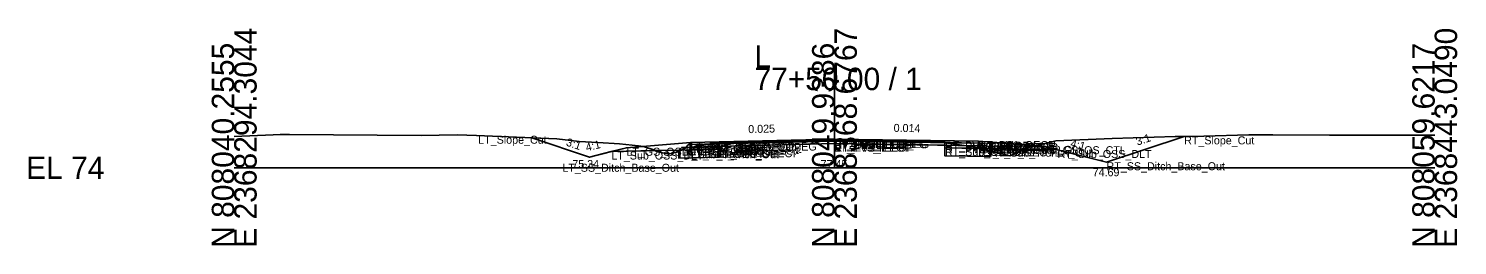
# Model space of a CAD drawing. Extents: x -26 to 8153, y -10 to 9520.
# Drawn here: x 6974.3 to 7152.8, y 7990.3 to 8017.4 of the extents above; entities that cross this region are included whole.
import ezdxf

# ---------------------------------------------------------------- set-up
doc = ezdxf.new("R2010")
doc.units = 0
for name, color, linetype in [('Exist CMT Pavement', 7, 'Continuous'), ('Exist Cross Section Cell', 7, 'Continuous'), ('Exist XS Center Line Elevation Label', 7, 'Continuous'), ('Exist XS Ground Line', 7, 'Continuous'), ('Prop CMT Pvmt Course 1', 7, 'Continuous'), ('Prop CMT Pvmt Course 1 Wedge', 7, 'Continuous'), ('Prop CMT Pvmt Course 2', 7, 'Continuous'), ('Prop CMT Pvmt Course 2 Wedge', 7, 'Continuous'), ('Prop CMT Pvmt Course 3', 7, 'Continuous'), ('Prop CMT Pvmt Course 3 Wedge', 7, 'Continuous'), ('Prop CMT Pvmt Surface', 7, 'Continuous'), ('Prop CMT Pvmt Surface Shoulder', 7, 'Continuous'), ('Prop CMT Pvmt Wedge Surface 1', 7, 'Continuous'), ('Prop CMT Pvmt Wedge Surface 2', 7, 'Continuous'), ('Prop CMT Pvmt Wedge Surface 3', 7, 'Continuous'), ('Prop CMT Shallow Undercut', 7, 'Continuous'), ('Prop CMT Shallow Undercut Boundary', 7, 'Continuous'), ('Prop CMT Shld Paved Course 1', 7, 'Continuous'), ('Prop CMT Shld Paved Course 2', 7, 'Continuous'), ('Prop CMT Shld Paved Course 3', 7, 'Continuous'), ('Prop CMT Slope Grass', 7, 'Continuous'), ('Prop CMT Subgrade Earthwork', 7, 'Continuous'), ('Prop XS Ditch Standard Text', 7, 'Continuous'), ('Prop XS Earthwork Shape', 7, 'Continuous'), ('Prop XS SE Text', 7, 'Continuous'), ('Prop XS Side Slope Text', 7, 'Continuous'), ('Prop XS Subgrade Earthwork', 7, 'Continuous'), ('Scratch_Level_2', 7, 'Continuous'), ('Scratch_Level_6', 7, 'Continuous')]:
    doc.layers.add(name, color=color, linetype=linetype)

msp = doc.modelspace()

# ---------------------------------------------------------------- linework, layer by layer
at = {"layer": 'Exist CMT Pavement'}
for p, q in [((7060.51, 8003.15), (7074.23, 8003.43)), ((7074.23, 8003.43), (7075, 8003.45)), ((7075, 8003.45), (7075.38, 8003.46)), ((7075.38, 8003.46), (7087.96, 8003.16)), ((7087.96, 8003.16), (7088.81, 8003.12))]:
    msp.add_line(p, q, dxfattribs=at)
at = {"layer": 'Exist Cross Section Cell'}
for p, q in [((7075, 8000), (7075, 8012.49)), ((7000, 8000), (7075, 8000)), ((7075, 8000), (7150, 8000))]:
    msp.add_line(p, q, dxfattribs=at)
at = {"layer": 'Exist XS Ground Line'}
for p, q in [((7000, 8003.89), (7004.85, 8004.13)), ((7004.85, 8004.13), (7005.74, 8004.16)), ((7005.74, 8004.16), (7006.9, 8004.14)), ((7006.9, 8004.14), (7023.37, 8004.03)), ((7023.37, 8004.03), (7027.85, 8004.12)), ((7027.85, 8004.12), (7030.28, 8004.01)), ((7030.28, 8004.01), (7040.33, 8003.61)), ((7102.68, 8003.37), (7109.69, 8003.64)), ((7109.69, 8003.64), (7117.56, 8003.9)), ((7117.56, 8003.9), (7121.14, 8003.96)), ((7121.14, 8003.96), (7126.76, 8004.11)), ((7126.76, 8004.11), (7129.78, 8004.1)), ((7129.78, 8004.1), (7136.84, 8004.09)), ((7136.84, 8004.09), (7138.7, 8004.08)), ((7138.7, 8004.08), (7146.93, 8004.07)), ((7146.93, 8004.07), (7147.63, 8004.08)), ((7147.63, 8004.08), (7150, 8004.07)), ((7040.33, 8003.61), (7043.09, 8003.27)), ((7043.09, 8003.27), (7045.43, 8003.16)), ((7045.43, 8003.16), (7048.14, 8002.97)), ((7048.14, 8002.97), (7050.51, 8002.74)), ((7050.51, 8002.74), (7051.14, 8002.66)), ((7051.14, 8002.66), (7053.47, 8001.88)), ((7053.47, 8001.88), (7054.34, 8001.73)), ((7054.34, 8001.73), (7055.32, 8001.94)), ((7055.32, 8001.94), (7056.5, 8002.51)), ((7056.5, 8002.51), (7056.85, 8002.55)), ((7056.85, 8002.55), (7058.02, 8002.71)), ((7058.02, 8002.71), (7060.51, 8003.15)), ((7060.51, 8003.15), (7074.23, 8003.43)), ((7074.23, 8003.43), (7075, 8003.45)), ((7075, 8003.45), (7075.38, 8003.46)), ((7075.38, 8003.46), (7087.96, 8003.16)), ((7087.96, 8003.16), (7088.81, 8003.12)), ((7088.81, 8003.12), (7089.14, 8003.09)), ((7089.14, 8003.09), (7089.5, 8003.03)), ((7089.5, 8003.03), (7092.32, 8002.6)), ((7092.32, 8002.6), (7093.97, 8002.21)), ((7093.97, 8002.21), (7096.93, 8001.48)), ((7097.46, 8001.72), (7099.05, 8002.48)), ((7099.05, 8002.48), (7100.75, 8002.89)), ((7100.75, 8002.89), (7102.68, 8003.37)), ((7096.93, 8001.48), (7097.46, 8001.72))]:
    msp.add_line(p, q, dxfattribs=at)
at = {"layer": 'Prop CMT Pvmt Course 1'}
for points in [[(7075, 8003.59), (7057, 8003.14)], [(7057, 8003.14), (7057, 8002.89)], [(7057, 8002.89), (7060.51, 8002.97)], [(7060.51, 8003.1), (7075, 8003.46)], [(7060.51, 8002.97), (7060.51, 8003.1)], [(7075, 8003.34), (7075, 8003.59)], [(7075, 8003.59), (7093, 8003.33)], [(7075, 8003.34), (7075, 8003.59)], [(7075, 8003.46), (7075, 8003.34), (7075, 8003.34)], [(7088.81, 8003.26), (7075, 8003.46)], [(7075, 8003.46), (7075, 8003.34), (7075, 8003.34)], [(7088.81, 8003.14), (7088.81, 8003.26)], [(7093, 8003.08), (7088.81, 8003.14)], [(7093, 8003.33), (7093, 8003.08)]]:
    msp.add_lwpolyline(points, dxfattribs=at)
at = {"layer": 'Prop CMT Pvmt Course 1 Wedge'}
for points in [[(7075, 8003.46), (7060.51, 8003.1)], [(7075, 8003.46), (7088.81, 8003.26)]]:
    msp.add_lwpolyline(points, dxfattribs=at)
at = {"layer": 'Prop CMT Pvmt Course 2'}
for points in [[(7060.51, 8002.97), (7057, 8002.89)], [(7057, 8002.89), (7057, 8002.56)], [(7057, 8002.56), (7060.51, 8002.64)], [(7060.51, 8002.64), (7060.51, 8002.97)], [(7088.81, 8002.81), (7088.81, 8003.14)], [(7088.81, 8003.14), (7093, 8003.08)], [(7093, 8002.75), (7088.81, 8002.81)], [(7093, 8003.08), (7093, 8002.75)]]:
    msp.add_lwpolyline(points, dxfattribs=at)
at = {"layer": 'Prop CMT Pvmt Course 2 Wedge'}
for points in [[(7075, 8003.34), (7060.51, 8002.97)], [(7075, 8003.34), (7088.81, 8003.14)]]:
    msp.add_lwpolyline(points, dxfattribs=at)
at = {"layer": 'Prop CMT Pvmt Course 3'}
for points in [[(7060.51, 8002.64), (7057, 8002.56)], [(7057, 8002.56), (7057, 8002.22)], [(7057, 8002.22), (7060.51, 8002.31)], [(7060.51, 8002.31), (7060.51, 8002.64)], [(7088.81, 8002.81), (7093, 8002.75)], [(7088.81, 8002.48), (7088.81, 8002.81)], [(7093, 8002.42), (7088.81, 8002.48)], [(7093, 8002.75), (7093, 8002.42)]]:
    msp.add_lwpolyline(points, dxfattribs=at)
at = {"layer": 'Prop CMT Pvmt Course 3 Wedge'}
for points in [[(7075, 8003.01), (7060.51, 8002.64)], [(7075, 8003.01), (7088.81, 8002.81)]]:
    msp.add_lwpolyline(points, dxfattribs=at)
at = {"layer": 'Prop CMT Pvmt Surface'}
for points in [[(7075, 8003.59), (7057, 8003.14)], [(7075, 8003.59), (7093, 8003.33)]]:
    msp.add_lwpolyline(points, dxfattribs=at)
at = {"layer": 'Prop CMT Pvmt Surface Shoulder'}
for points in [[(7057, 8003.14), (7057, 8003.14)], [(7093, 8003.33), (7093, 8003.33)]]:
    msp.add_lwpolyline(points, dxfattribs=at)
at = {"layer": 'Prop CMT Pvmt Wedge Surface 1'}
for points in [[(7057, 8002.89), (7057, 8003.14)], [(7060.51, 8002.97), (7057, 8002.89)], [(7075, 8003.46), (7060.51, 8003.1)], [(7060.51, 8003.1), (7060.51, 8002.97)], [(7075, 8003.46), (7088.81, 8003.26)], [(7088.81, 8003.26), (7088.81, 8003.14)], [(7088.81, 8003.14), (7093, 8003.08)], [(7093, 8003.08), (7093, 8003.33)]]:
    msp.add_lwpolyline(points, dxfattribs=at)
at = {"layer": 'Prop CMT Pvmt Wedge Surface 2'}
for points in [[(7075, 8003.34), (7057, 8002.89)], [(7057, 8002.89), (7057, 8003.14)], [(7075, 8003.34), (7093, 8003.08)], [(7093, 8003.08), (7093, 8003.33)]]:
    msp.add_lwpolyline(points, dxfattribs=at)
at = {"layer": 'Prop CMT Pvmt Wedge Surface 3'}
for points in [[(7057, 8002.56), (7057, 8003.14)], [(7075, 8003.01), (7057, 8002.56)], [(7075, 8003.01), (7093, 8002.75)], [(7093, 8002.75), (7093, 8003.33)]]:
    msp.add_lwpolyline(points, dxfattribs=at)
at = {"layer": 'Prop CMT Shallow Undercut'}
for points in [[(7055.57, 8001.19), (7060.51, 8001.31), (7060.51, 8002.31), (7055.87, 8002.2), (7055.57, 8002.06)], [(7093.97, 8002.21), (7094.43, 8002.1), (7094.43, 8001.39), (7088.81, 8001.48), (7088.81, 8002.48), (7093.13, 8002.41)]]:
    msp.add_lwpolyline(points, close=True, dxfattribs=at)
at = {"layer": 'Prop CMT Shallow Undercut Boundary'}
for p, q in [((7055.57, 8002.19), (7055.57, 8001.19)), ((7060.51, 8002.31), (7060.51, 8001.31)), ((7088.81, 8002.48), (7088.81, 8001.48)), ((7094.43, 8002.39), (7094.43, 8001.39)), ((7055.57, 8001.19), (7060.51, 8001.31)), ((7088.81, 8001.48), (7094.43, 8001.39))]:
    msp.add_line(p, q, dxfattribs=at)
at = {"layer": 'Prop CMT Shld Paved Course 1'}
for points in [[(7057, 8003.14), (7056.74, 8002.88)], [(7056.74, 8002.88), (7057, 8002.89)], [(7057, 8003.14), (7057, 8003.14)], [(7057, 8002.89), (7057, 8003.14)], [(7093, 8003.33), (7093, 8003.33)], [(7093, 8003.33), (7093.26, 8003.07)], [(7093, 8003.08), (7093, 8003.33)], [(7093.26, 8003.07), (7093, 8003.08)]]:
    msp.add_lwpolyline(points, dxfattribs=at)
at = {"layer": 'Prop CMT Shld Paved Course 2'}
for points in [[(7057, 8002.89), (7056.74, 8002.88), (7056.41, 8002.54)], [(7056.41, 8002.54), (7057, 8002.56)], [(7057, 8002.56), (7057, 8002.89)], [(7093, 8003.08), (7093.26, 8003.07), (7093.59, 8002.74)], [(7093, 8002.75), (7093, 8003.08)], [(7093.59, 8002.74), (7093, 8002.75)]]:
    msp.add_lwpolyline(points, dxfattribs=at)
at = {"layer": 'Prop CMT Shld Paved Course 3'}
for points in [[(7057, 8002.56), (7056.41, 8002.54), (7055.91, 8002.53), (7055.57, 8002.19)], [(7055.57, 8002.19), (7057, 8002.22)], [(7057, 8002.22), (7057, 8002.56)], [(7093, 8002.75), (7093.59, 8002.74), (7094.09, 8002.73), (7094.43, 8002.39)], [(7093, 8002.42), (7093, 8002.75)], [(7094.43, 8002.39), (7093, 8002.42)]]:
    msp.add_lwpolyline(points, dxfattribs=at)
at = {"layer": 'Prop CMT Slope Grass'}
for p, q in [((7044.38, 8001.34), (7037.19, 8003.73)), ((7049, 8002.5), (7044.38, 8001.34)), ((7057, 8003.14), (7049, 8002.5))]:
    msp.add_line(p, q, dxfattribs=at)
msp.add_lwpolyline([(7093, 8003.33), (7101, 8002.69), (7109, 8000.69), (7118.69, 8003.92)], dxfattribs=at)
at = {"layer": 'Prop CMT Subgrade Earthwork'}
for points in [[(7055.57, 8002.19), (7047.12, 8002.03)], [(7057, 8002.22), (7055.57, 8002.19)], [(7060.51, 8002.31), (7057, 8002.22)], [(7060.51, 8002.31), (7060.52, 8003.15)], [(7088.81, 8002.48), (7088.81, 8003.12)], [(7088.81, 8002.48), (7093, 8002.42)], [(7093, 8002.42), (7094.43, 8002.39)], [(7094.43, 8002.39), (7102.88, 8002.22)]]:
    msp.add_lwpolyline(points, dxfattribs=at)
at = {"layer": 'Prop XS Earthwork Shape'}
for points in [[(7037.19, 8003.73), (7040.33, 8003.61), (7043.09, 8003.27), (7045.43, 8003.16), (7048.14, 8002.97), (7050.51, 8002.74), (7051.1, 8002.66), (7049, 8002.5), (7047.12, 8002.03), (7044.38, 8001.34)], [(7102.68, 8003.37), (7109.69, 8003.64), (7117.56, 8003.9), (7118.69, 8003.92), (7109, 8000.69), (7102.88, 8002.22), (7101, 8002.69), (7100.18, 8002.75), (7100.75, 8002.89)], [(7051.1, 8002.66), (7049, 8002.5), (7047.12, 8002.03), (7052.69, 8002.14), (7051.14, 8002.66)], [(7052.69, 8002.14), (7053.47, 8001.88), (7054.34, 8001.73), (7055.32, 8001.94), (7055.57, 8002.06), (7055.57, 8002.19)], [(7057, 8002.22), (7055.86, 8002.2), (7055.57, 8002.06), (7055.57, 8001.19), (7060.51, 8001.31), (7060.51, 8002.31)], [(7055.57, 8002.19), (7055.57, 8002.06), (7055.86, 8002.2)], [(7060.51, 8002.31), (7060.52, 8003.15), (7058.02, 8002.71), (7056.85, 8002.55), (7056.5, 8002.51), (7055.86, 8002.2), (7057, 8002.22)], [(7088.81, 8002.48), (7093, 8002.42), (7093.1, 8002.41), (7092.32, 8002.6), (7089.5, 8003.03), (7089.14, 8003.09), (7088.81, 8003.12)], [(7088.81, 8002.48), (7093, 8002.42), (7093.1, 8002.41), (7093.97, 8002.21), (7094.43, 8002.1), (7094.43, 8001.39), (7088.81, 8001.48)], [(7093.1, 8002.41), (7094.43, 8002.39), (7094.43, 8002.1), (7093.97, 8002.21)], [(7094.43, 8002.39), (7094.43, 8002.1), (7096.93, 8001.48), (7097.46, 8001.72), (7098.67, 8002.3)], [(7100.18, 8002.75), (7101, 8002.69), (7102.88, 8002.22), (7098.67, 8002.3), (7099.05, 8002.48)]]:
    msp.add_lwpolyline(points, close=True, dxfattribs=at)
at = {"layer": 'Prop XS Subgrade Earthwork'}
for p, q in [((7055.57, 8002.19), (7060.51, 8002.31)), ((7094.43, 8002.39), (7088.81, 8002.48))]:
    msp.add_line(p, q, dxfattribs=at)
at = {"layer": 'Scratch_Level_6'}
for points in [[(7055.57, 8001.19), (7060.51, 8001.31), (7060.51, 8002.31), (7055.87, 8002.2), (7055.57, 8002.06)], [(7093.97, 8002.21), (7094.43, 8002.1), (7094.43, 8001.39), (7088.81, 8001.48), (7088.81, 8002.48), (7093.13, 8002.41)]]:
    msp.add_lwpolyline(points, close=True, dxfattribs=at)

# ---------------------------------------------------------------- texts
at = {"layer": 'Exist Cross Section Cell'}
for s, p in [('E 2368294.3044', (7002.8, 7990)), ('E 2368368.6767', (7077.8, 7990)), ('E 2368443.0490', (7152.8, 7990)), ('N 808040.2555', (7000, 7990)), ('N 808049.9386', (7075, 7990)), ('N 808059.6217', (7150, 7990))]:
    msp.add_text(s, height=2.8, rotation=90, dxfattribs=at).set_placement(p)
for s, p in [('L', (7065, 8012.49)), ('77+50.00 / 1', (7065, 8009.69)), ('EL 74', (6974, 7998.6))]:
    msp.add_text(s, height=2.8, dxfattribs=at).set_placement(p)
at = {"layer": 'Exist XS Center Line Elevation Label'}
msp.add_text('77.45', height=1, dxfattribs=at).set_placement((7073.27, 7999.95))
at = {"layer": 'Prop XS Ditch Standard Text'}
for s, p in [('75.34', (7042.25, 7999.97)), ('74.69', (7107.26, 7998.94))]:
    msp.add_text(s, height=1, dxfattribs=at).set_placement(p)
at = {"layer": 'Prop XS SE Text'}
for s, rotation, p in [('0.014', 359.1804, (7082.39, 8004.48)), ('0.025', 1.4321, (7064.24, 8004.32))]:
    msp.add_text(s, height=1, rotation=rotation, dxfattribs=at).set_placement(p)
at = {"layer": 'Prop XS Side Slope Text'}
for s, rotation, p in [('3:1', 341.5668, (7041.39, 8002.79)), ('3:1', 18.4332, (7112.85, 8002.76)), ('4:1', 14.0362, (7044.05, 8002.03)), ('4:1', 345.9638, (7104.41, 8002.61))]:
    msp.add_text(s, height=1, rotation=rotation, dxfattribs=at).set_placement(p)
at = {"layer": 'Scratch_Level_2'}
for s, p in [('LT_Slope_Cut', (7030.49, 8003)), ('RT_Slope_Cut', (7118.69, 8002.92)), ('LT_Sub_OSS_DLT', (7047.12, 8001.03)), ('LT_GS_OS_CTL', (7049, 8001.5)), ('LT_Sub_Trench_Out', (7055.57, 8001.19)), ('LT_PS3_Shelf_Out', (7055.91, 8001.53)), ('LT_PS3_OEOP', (7056.41, 8001.54)), ('LT_PS2_OEOP', (7056.74, 8001.88)), ('LT_PV1_OEOT', (7057, 8002.14)), ('LT_PS1_OEOP', (7057, 8002.14)), ('LT_PV2_OEOT', (7057, 8001.89)), ('LT_PV3_OEOT', (7057, 8001.56)), ('LT_Sub_OEOT', (7057, 8001.22)), ('LT_Sub Tie Out', (7060.52, 8002.15)), ('LT_PV_OEEOP_EG', (7060.52, 8002.15)), ('LT_PV1_OEEOP', (7060.51, 8002.1)), ('LT_PV2_OEEOP', (7060.51, 8001.97)), ('LT_PV3_OEEOP', (7060.51, 8001.64)), ('LT_Sub_OEEOP', (7060.51, 8001.31)), ('PV1_PGL', (7075, 8002.59)), ('RT_PV1_IEEOP', (7075, 8002.46)), ('LT_PV1_IEEOP', (7075, 8002.46)), ('RT_PV_IEEOP_EG', (7075, 8002.45)), ('LT_PV_IEEOP_EG', (7075, 8002.45)), ('RT_PV2_IEEOP', (7075, 8002.34)), ('LT_PV2_IEEOP', (7075, 8002.34)), ('PV2_PGL', (7075, 8002.34)), ('RT_PV3_IEEOP', (7075, 8002.01)), ('LT_PV3_IEEOP', (7075, 8002.01)), ('RT_PV1_OEEOP', (7088.81, 8002.26)), ('RT_Sub Tie Out', (7088.81, 8002.12)), ('RT_PV2_OEEOP', (7088.81, 8002.14)), ('RT_PV_OEEOP_EG', (7088.81, 8002.12)), ('RT_PV3_OEEOP', (7088.81, 8001.81)), ('RT_Sub_OEEOP', (7088.81, 8001.48)), ('RT_PV1_OEOT', (7093, 8002.33)), ('RT_PS1_OEOP', (7093, 8002.33)), ('RT_PV2_OEOT', (7093, 8002.08)), ('RT_PV3_OEOT', (7093, 8001.75)), ('RT_Sub_OEOT', (7093, 8001.42)), ('RT_PS2_OEOP', (7093.26, 8002.07)), ('RT_PS3_OEOP', (7093.59, 8001.74)), ('RT_PS3_Shelf_Out', (7094.09, 8001.73)), ('RT_Sub_Trench_Out', (7094.43, 8001.39)), ('RT_GS_OS_CTL', (7101, 8001.69)), ('RT_Sub_OSS_DLT', (7102.88, 8001.22)), ('LT_SS_Ditch_Base_Out', (7041, 7999.5)), ('RT_SS_Ditch_Base_Out', (7109, 7999.69))]:
    msp.add_text(s, height=1, dxfattribs=at).set_placement(p)

doc.saveas('drawing.dxf')
